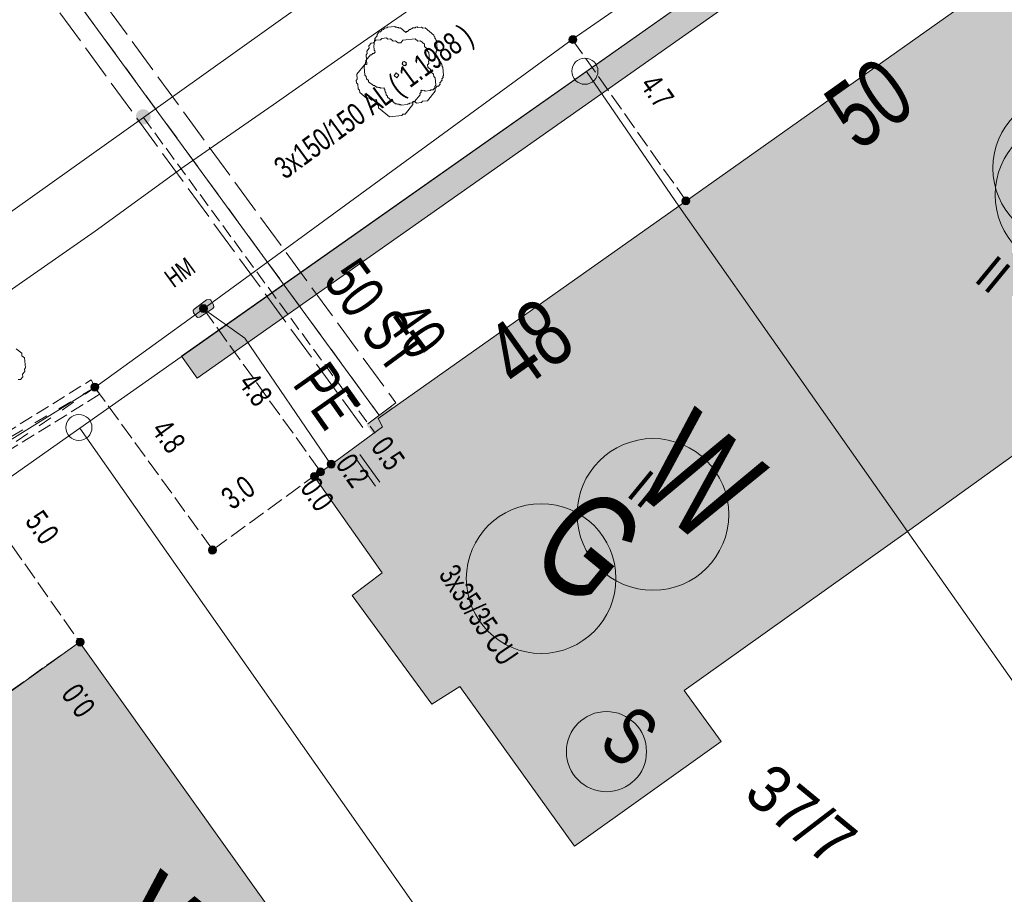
# Model space of a CAD drawing. Header units: metres. Extents: x -740 to 758, y -633 to 854.
# Tile 721 of 1056: x 270 to 293, y -150 to -129. Entities that reach past the tile are written whole.
import ezdxf

# ---------------------------------------------------------------- set-up
doc = ezdxf.new("R2010")
doc.units = ezdxf.units.M
doc.header["$MEASUREMENT"] = 0
for name, pattern in [('333_125', [0.4576, 0.3328, -0.1248]), ('333_333', [0.6656, 0.3328, -0.3328]), ('416_125', [0.5408, 0.416, -0.1248]), ('416_416', [0.832, 0.416, -0.416]), ('832_208', [1.04, 0.832, -0.208])]:
    doc.linetypes.add(name, pattern=pattern)
for name, color, linetype in [('Gas.LOVION', 7, 'Continuous'), ('Gis.LOVION', 7, 'Continuous'), ('Grundkarte.LOVION', 7, 'Continuous'), ('Grundkarte_Text.LOVION', 7, 'Continuous'), ('Strom.LOVION', 7, 'Continuous'), ('StromBemass.LOVION', 7, 'Continuous'), ('Wasser.LOVION', 7, 'Continuous')]:
    doc.layers.add(name, color=color, linetype=linetype)
doc.styles.add('ERSTELLTER_STIL_1', font='arial.ttf')

msp = doc.modelspace()

# ---------------------------------------------------------------- hatches: boundary and pattern name
at = {"layer": 'Gas.LOVION', "linetype": 'Continuous', "lineweight": 13}
for points in [[(272.954, -131.605), (272.967, -131.587), (272.978, -131.568), (272.986, -131.547), (272.992, -131.525), (272.994, -131.504), (272.994, -131.481), (272.991, -131.459), (272.986, -131.438), (272.978, -131.418), (272.967, -131.398), (272.954, -131.38), (272.939, -131.364), (272.921, -131.35), (272.903, -131.338), (272.883, -131.329), (272.862, -131.322), (272.84, -131.318), (272.818, -131.317), (272.796, -131.318), (272.774, -131.323), (272.753, -131.33), (272.733, -131.339), (272.714, -131.351), (272.697, -131.365), (272.682, -131.381), (272.669, -131.399), (272.659, -131.419), (272.651, -131.439), (272.645, -131.461), (272.643, -131.483), (272.643, -131.505), (272.646, -131.527), (272.651, -131.548), (272.659, -131.569), (272.67, -131.588), (272.683, -131.606), (272.698, -131.622), (272.715, -131.636), (272.734, -131.648), (272.754, -131.657), (272.775, -131.664), (272.797, -131.668), (272.819, -131.669), (272.841, -131.668), (272.863, -131.663), (272.884, -131.657), (272.904, -131.647), (272.922, -131.635), (272.939, -131.621)], [(272.955, -131.592), (272.968, -131.574), (272.978, -131.555), (272.986, -131.534), (272.991, -131.513), (272.994, -131.491), (272.994, -131.469), (272.991, -131.448), (272.986, -131.426), (272.978, -131.406), (272.967, -131.387), (272.954, -131.369), (272.939, -131.353), (272.922, -131.339), (272.903, -131.327), (272.883, -131.318), (272.862, -131.311), (272.841, -131.307), (272.819, -131.306), (272.797, -131.307), (272.775, -131.311), (272.754, -131.318), (272.735, -131.328), (272.716, -131.34), (272.699, -131.354), (272.684, -131.37), (272.671, -131.388), (272.661, -131.407), (272.653, -131.427), (272.647, -131.449), (272.645, -131.47), (272.645, -131.492), (272.648, -131.514), (272.653, -131.536), (272.661, -131.556), (272.672, -131.575), (272.685, -131.593), (272.7, -131.609), (272.717, -131.623), (272.736, -131.635), (272.756, -131.644), (272.776, -131.651), (272.798, -131.655), (272.82, -131.656), (272.842, -131.655), (272.864, -131.65), (272.884, -131.643), (272.904, -131.634), (272.923, -131.622), (272.94, -131.608)], [(278.664, -138.805), (278.057, -139.249), (278.28, -139.567), (278.887, -139.124)]]:
    msp.add_hatch(color=7, dxfattribs=at).paths.add_polyline_path(points)
at = {"layer": 'Grundkarte.LOVION', "linetype": 'Continuous', "lineweight": 18}
for color, points in [(254, [(274.11, -137.729), (293.385, -124.169), (293.009, -123.645), (273.734, -137.204)]), (9, [(298.718, -132.16), (296.857, -129.446), (296.22, -129.892), (294.569, -127.512), (292.968, -128.673), (292.834, -128.509), (285.619, -133.618), (291.079, -141.39), (296.74, -137.319), (297.632, -138.591), (300.845, -136.386), (299.856, -135.034), (298.108, -132.574)]), (9, [(277.81, -142.923), (279.719, -145.515), (280.387, -145.095), (283.124, -148.906), (286.633, -146.405), (285.746, -145.192), (291.079, -141.39), (285.619, -133.618), (278.431, -138.695), (278.539, -138.892), (276.912, -140.085), (278.526, -142.38)]), (9, [(271.345, -157.21), (272.066, -158.233), (278.354, -153.924), (271.298, -144.033), (269.088, -145.609), (266.655, -147.324), (266.209, -147.604), (265.107, -148.421), (270.216, -155.636)])]:
    msp.add_hatch(color=color, dxfattribs=at).paths.add_polyline_path(points)
at = {"layer": 'Strom.LOVION', "linetype": 'Continuous', "lineweight": 13}
for points in [[(274.175, -136.274), (274.48, -136.067), (274.506, -136.035), (274.501, -135.976), (274.431, -135.865), (274.414, -135.852), (274.327, -135.86), (274.038, -136.08), (274.011, -136.113), (274.017, -136.171), (274.1, -136.266), (274.116, -136.28)], [(277.755, -139.485), (276.896, -140.072), (277.017, -140.252), (277.876, -139.666)]]:
    msp.add_hatch(color=7, dxfattribs=at).paths.add_polyline_path(points)
at = {"layer": 'StromBemass.LOVION', "linetype": 'Continuous', "lineweight": 13}
for points in [[(283.159, -129.701), (283.166, -129.692), (283.172, -129.681), (283.176, -129.67), (283.179, -129.659), (283.181, -129.647), (283.181, -129.635), (283.179, -129.624), (283.176, -129.612), (283.172, -129.601), (283.166, -129.591), (283.159, -129.581), (283.151, -129.573), (283.142, -129.565), (283.132, -129.559), (283.121, -129.554), (283.11, -129.55), (283.098, -129.548), (283.086, -129.547), (283.075, -129.548), (283.063, -129.551), (283.052, -129.554), (283.041, -129.559), (283.031, -129.566), (283.022, -129.573), (283.014, -129.582), (283.007, -129.591), (283.001, -129.602), (282.997, -129.613), (282.994, -129.624), (282.993, -129.636), (282.993, -129.648), (282.994, -129.66), (282.997, -129.671), (283.002, -129.682), (283.007, -129.692), (283.014, -129.702), (283.022, -129.71), (283.032, -129.718), (283.042, -129.724), (283.052, -129.729), (283.064, -129.733), (283.075, -129.735), (283.087, -129.736), (283.099, -129.735), (283.11, -129.733), (283.122, -129.729), (283.132, -129.724), (283.142, -129.718), (283.151, -129.71)], [(285.858, -133.554), (285.865, -133.544), (285.871, -133.534), (285.875, -133.523), (285.878, -133.512), (285.88, -133.5), (285.879, -133.488), (285.878, -133.477), (285.875, -133.465), (285.871, -133.454), (285.865, -133.444), (285.858, -133.434), (285.85, -133.426), (285.841, -133.418), (285.831, -133.412), (285.82, -133.407), (285.809, -133.403), (285.797, -133.401), (285.786, -133.401), (285.774, -133.401), (285.762, -133.404), (285.751, -133.407), (285.74, -133.412), (285.73, -133.419), (285.721, -133.426), (285.713, -133.435), (285.707, -133.444), (285.701, -133.455), (285.697, -133.466), (285.694, -133.477), (285.692, -133.489), (285.692, -133.501), (285.694, -133.512), (285.697, -133.524), (285.701, -133.535), (285.707, -133.545), (285.714, -133.554), (285.722, -133.563), (285.731, -133.57), (285.741, -133.577), (285.752, -133.582), (285.763, -133.585), (285.774, -133.588), (285.786, -133.588), (285.798, -133.587), (285.81, -133.585), (285.821, -133.582), (285.831, -133.576), (285.841, -133.57), (285.85, -133.563)], [(274.332, -136.123), (274.339, -136.114), (274.344, -136.103), (274.349, -136.092), (274.352, -136.081), (274.353, -136.069), (274.353, -136.057), (274.351, -136.046), (274.348, -136.034), (274.344, -136.023), (274.338, -136.013), (274.331, -136.003), (274.323, -135.995), (274.314, -135.987), (274.304, -135.981), (274.293, -135.976), (274.282, -135.972), (274.271, -135.97), (274.259, -135.97), (274.247, -135.97), (274.235, -135.973), (274.224, -135.976), (274.213, -135.981), (274.203, -135.988), (274.194, -135.995), (274.186, -136.004), (274.179, -136.013), (274.174, -136.024), (274.169, -136.035), (274.167, -136.046), (274.165, -136.058), (274.165, -136.07), (274.167, -136.082), (274.17, -136.093), (274.174, -136.104), (274.18, -136.114), (274.187, -136.124), (274.195, -136.132), (274.204, -136.14), (274.214, -136.146), (274.225, -136.151), (274.236, -136.155), (274.248, -136.157), (274.259, -136.158), (274.271, -136.157), (274.283, -136.155), (274.294, -136.151), (274.305, -136.146), (274.315, -136.14), (274.324, -136.132)], [(271.736, -138.003), (271.743, -137.993), (271.749, -137.982), (271.753, -137.971), (271.756, -137.96), (271.758, -137.948), (271.758, -137.936), (271.756, -137.924), (271.753, -137.913), (271.749, -137.902), (271.743, -137.891), (271.736, -137.882), (271.728, -137.873), (271.718, -137.865), (271.708, -137.859), (271.698, -137.854), (271.686, -137.85), (271.674, -137.848), (271.663, -137.847), (271.651, -137.848), (271.639, -137.85), (271.628, -137.854), (271.617, -137.859), (271.607, -137.866), (271.598, -137.873), (271.59, -137.882), (271.583, -137.892), (271.577, -137.902), (271.573, -137.913), (271.57, -137.925), (271.568, -137.937), (271.568, -137.949), (271.57, -137.96), (271.573, -137.972), (271.577, -137.983), (271.583, -137.993), (271.59, -138.003), (271.598, -138.012), (271.607, -138.019), (271.617, -138.026), (271.628, -138.031), (271.64, -138.034), (271.651, -138.036), (271.663, -138.037), (271.675, -138.036), (271.687, -138.034), (271.698, -138.03), (271.709, -138.025), (271.719, -138.019), (271.728, -138.011)], [(277.385, -139.841), (277.392, -139.831), (277.398, -139.821), (277.402, -139.809), (277.405, -139.798), (277.406, -139.786), (277.406, -139.774), (277.405, -139.762), (277.402, -139.751), (277.397, -139.74), (277.392, -139.729), (277.385, -139.72), (277.376, -139.711), (277.367, -139.703), (277.357, -139.697), (277.346, -139.692), (277.335, -139.688), (277.323, -139.686), (277.311, -139.685), (277.299, -139.686), (277.288, -139.688), (277.276, -139.692), (277.266, -139.697), (277.256, -139.704), (277.246, -139.711), (277.238, -139.72), (277.231, -139.73), (277.226, -139.74), (277.221, -139.751), (277.218, -139.763), (277.217, -139.775), (277.217, -139.787), (277.218, -139.798), (277.221, -139.81), (277.226, -139.821), (277.232, -139.832), (277.239, -139.841), (277.247, -139.85), (277.256, -139.857), (277.266, -139.864), (277.277, -139.869), (277.288, -139.872), (277.3, -139.875), (277.312, -139.875), (277.324, -139.875), (277.336, -139.872), (277.347, -139.869), (277.358, -139.863), (277.368, -139.857), (277.377, -139.849)], [(276.981, -140.129), (276.988, -140.12), (276.994, -140.11), (276.998, -140.099), (277.001, -140.088), (277.002, -140.077), (277.002, -140.065), (277.001, -140.054), (276.998, -140.043), (276.993, -140.032), (276.988, -140.022), (276.981, -140.013), (276.973, -140.004), (276.964, -139.997), (276.955, -139.991), (276.944, -139.986), (276.933, -139.983), (276.922, -139.98), (276.91, -139.98), (276.899, -139.981), (276.888, -139.983), (276.877, -139.986), (276.866, -139.991), (276.857, -139.997), (276.848, -140.005), (276.84, -140.013), (276.833, -140.023), (276.828, -140.033), (276.824, -140.043), (276.821, -140.054), (276.819, -140.066), (276.819, -140.077), (276.821, -140.089), (276.824, -140.1), (276.828, -140.111), (276.834, -140.121), (276.84, -140.13), (276.848, -140.138), (276.857, -140.145), (276.867, -140.152), (276.877, -140.156), (276.888, -140.16), (276.9, -140.162), (276.911, -140.163), (276.922, -140.162), (276.934, -140.16), (276.945, -140.156), (276.955, -140.151), (276.965, -140.145), (276.974, -140.138)], [(276.984, -140.132), (276.991, -140.123), (276.996, -140.112), (277.001, -140.101), (277.004, -140.09), (277.005, -140.079), (277.005, -140.067), (277.003, -140.056), (277, -140.044), (276.996, -140.034), (276.991, -140.023), (276.984, -140.014), (276.976, -140.006), (276.967, -139.998), (276.957, -139.992), (276.946, -139.987), (276.935, -139.984), (276.924, -139.981), (276.912, -139.981), (276.901, -139.981), (276.889, -139.984), (276.878, -139.987), (276.868, -139.992), (276.858, -139.999), (276.849, -140.006), (276.841, -140.014), (276.834, -140.024), (276.829, -140.034), (276.825, -140.045), (276.822, -140.056), (276.82, -140.068), (276.82, -140.079), (276.822, -140.091), (276.825, -140.102), (276.829, -140.113), (276.835, -140.123), (276.842, -140.132), (276.849, -140.141), (276.858, -140.148), (276.868, -140.154), (276.879, -140.159), (276.89, -140.163), (276.901, -140.165), (276.913, -140.166), (276.924, -140.165), (276.936, -140.163), (276.947, -140.159), (276.957, -140.154), (276.967, -140.148), (276.976, -140.14)], [(277.127, -140.029), (277.134, -140.019), (277.14, -140.009), (277.144, -139.998), (277.147, -139.986), (277.149, -139.974), (277.148, -139.962), (277.147, -139.95), (277.144, -139.939), (277.139, -139.928), (277.134, -139.917), (277.127, -139.908), (277.118, -139.899), (277.109, -139.891), (277.099, -139.885), (277.088, -139.88), (277.077, -139.876), (277.065, -139.874), (277.053, -139.873), (277.041, -139.874), (277.029, -139.876), (277.018, -139.88), (277.007, -139.885), (276.997, -139.892), (276.988, -139.899), (276.98, -139.908), (276.973, -139.918), (276.967, -139.928), (276.963, -139.939), (276.96, -139.951), (276.958, -139.963), (276.958, -139.975), (276.96, -139.987), (276.963, -139.998), (276.967, -140.009), (276.973, -140.02), (276.98, -140.03), (276.988, -140.038), (276.998, -140.046), (277.008, -140.052), (277.019, -140.057), (277.03, -140.061), (277.042, -140.063), (277.054, -140.064), (277.066, -140.063), (277.077, -140.061), (277.089, -140.057), (277.1, -140.052), (277.11, -140.046), (277.119, -140.038)], [(274.546, -141.897), (274.553, -141.888), (274.559, -141.877), (274.563, -141.866), (274.566, -141.855), (274.567, -141.843), (274.567, -141.831), (274.566, -141.819), (274.563, -141.808), (274.558, -141.797), (274.553, -141.786), (274.546, -141.777), (274.537, -141.768), (274.528, -141.76), (274.518, -141.754), (274.507, -141.749), (274.496, -141.745), (274.484, -141.743), (274.472, -141.742), (274.461, -141.743), (274.449, -141.745), (274.438, -141.749), (274.427, -141.754), (274.417, -141.761), (274.408, -141.768), (274.399, -141.777), (274.392, -141.787), (274.387, -141.797), (274.382, -141.808), (274.38, -141.82), (274.378, -141.832), (274.378, -141.844), (274.38, -141.855), (274.383, -141.867), (274.387, -141.878), (274.393, -141.888), (274.4, -141.898), (274.408, -141.907), (274.417, -141.914), (274.427, -141.921), (274.438, -141.926), (274.449, -141.929), (274.461, -141.931), (274.473, -141.932), (274.485, -141.931), (274.497, -141.929), (274.508, -141.925), (274.519, -141.92), (274.529, -141.914), (274.538, -141.906)], [(274.547, -141.891), (274.554, -141.882), (274.56, -141.871), (274.564, -141.86), (274.567, -141.849), (274.568, -141.837), (274.568, -141.825), (274.567, -141.813), (274.564, -141.802), (274.559, -141.791), (274.554, -141.78), (274.547, -141.771), (274.539, -141.762), (274.529, -141.755), (274.519, -141.748), (274.509, -141.743), (274.497, -141.74), (274.486, -141.737), (274.474, -141.737), (274.462, -141.737), (274.45, -141.74), (274.439, -141.743), (274.428, -141.749), (274.418, -141.755), (274.409, -141.763), (274.401, -141.771), (274.394, -141.781), (274.388, -141.791), (274.384, -141.802), (274.381, -141.814), (274.38, -141.826), (274.38, -141.837), (274.381, -141.849), (274.384, -141.861), (274.389, -141.872), (274.394, -141.882), (274.401, -141.892), (274.41, -141.9), (274.419, -141.908), (274.429, -141.914), (274.44, -141.919), (274.451, -141.923), (274.463, -141.925), (274.474, -141.926), (274.486, -141.925), (274.498, -141.923), (274.509, -141.919), (274.52, -141.914), (274.53, -141.907), (274.539, -141.9)], [(271.385, -144.09), (271.392, -144.08), (271.398, -144.07), (271.402, -144.059), (271.405, -144.047), (271.406, -144.036), (271.406, -144.024), (271.405, -144.012), (271.402, -144.001), (271.397, -143.99), (271.392, -143.979), (271.385, -143.97), (271.376, -143.961), (271.367, -143.954), (271.357, -143.947), (271.347, -143.942), (271.335, -143.939), (271.324, -143.937), (271.312, -143.936), (271.3, -143.937), (271.289, -143.939), (271.277, -143.943), (271.267, -143.948), (271.257, -143.954), (271.248, -143.962), (271.24, -143.97), (271.233, -143.98), (271.227, -143.99), (271.223, -144.001), (271.22, -144.013), (271.218, -144.024), (271.218, -144.036), (271.22, -144.048), (271.223, -144.059), (271.227, -144.07), (271.233, -144.081), (271.24, -144.09), (271.248, -144.099), (271.257, -144.106), (271.267, -144.112), (271.278, -144.117), (271.289, -144.121), (271.301, -144.123), (271.313, -144.124), (271.324, -144.123), (271.336, -144.121), (271.347, -144.117), (271.358, -144.112), (271.368, -144.106), (271.377, -144.098)], [(271.385, -144.094), (271.392, -144.084), (271.397, -144.074), (271.402, -144.063), (271.404, -144.051), (271.406, -144.04), (271.406, -144.028), (271.404, -144.016), (271.401, -144.005), (271.397, -143.994), (271.391, -143.983), (271.384, -143.974), (271.376, -143.965), (271.367, -143.958), (271.357, -143.951), (271.346, -143.946), (271.335, -143.943), (271.323, -143.94), (271.312, -143.94), (271.3, -143.941), (271.288, -143.943), (271.277, -143.946), (271.266, -143.952), (271.256, -143.958), (271.247, -143.965), (271.239, -143.974), (271.232, -143.984), (271.227, -143.994), (271.222, -144.005), (271.219, -144.017), (271.218, -144.028), (271.218, -144.04), (271.219, -144.052), (271.222, -144.063), (271.227, -144.074), (271.233, -144.085), (271.24, -144.094), (271.248, -144.103), (271.257, -144.11), (271.267, -144.117), (271.277, -144.122), (271.289, -144.125), (271.3, -144.127), (271.312, -144.128), (271.324, -144.127), (271.336, -144.125), (271.347, -144.121), (271.358, -144.116), (271.367, -144.11), (271.377, -144.102)]]:
    msp.add_hatch(color=7, dxfattribs=at).paths.add_polyline_path(points)
at = {"layer": 'Wasser.LOVION', "linetype": 'Continuous', "lineweight": 13}
msp.add_hatch(color=7, dxfattribs=at).paths.add_polyline_path([(278.757, -138.397), (278.15, -138.841), (278.37, -139.13), (278.977, -138.686)])

# ---------------------------------------------------------------- linework, layer by layer
at = {"layer": 'Gas.LOVION', "color": 5, "linetype": 'Continuous', "lineweight": 18}
msp.add_lwpolyline([(310.376, -104.937), (307.469, -107.098), (307.263, -107.251), (297.513, -113.939), (295.084, -115.846), (291.901, -118.211), (285.3, -123.098), (284.8, -123.117), (284.468, -123.357), (280.725, -125.88), (280.365, -126.122), (272.822, -131.5), (261.796, -139.346), (259.665, -140.826), (253.012, -145.481), (247.544, -148.956), (241.535, -152.795)], dxfattribs=at)
at = {"layer": 'Gas.LOVION', "color": 5, "linetype": '333_125', "lineweight": 18}
msp.add_lwpolyline([(272.822, -131.5), (278.362, -139.042)], dxfattribs=at)
at = {"layer": 'Gas.LOVION', "color": 5, "linetype": 'Continuous', "lineweight": 18}
for centre, radius in [((294.915, -132.711), 1.791), ((282.328, -142.515), 1.788)]:
    msp.add_circle(centre, radius, dxfattribs=at)
at = {"layer": 'Gis.LOVION', "color": 44, "linetype": 'Continuous', "lineweight": 18}
for points in [[(279.467, -130.85), (279.454, -130.866), (279.457, -130.896), (279.43, -130.928), (279.433, -130.957), (279.301, -131.118), (279.272, -131.121), (279.246, -131.153), (279.187, -131.158), (279.174, -131.174), (279.145, -131.177), (279.131, -131.193), (278.985, -131.208), (278.969, -131.195), (278.94, -131.197), (278.924, -131.184), (278.894, -131.187), (278.878, -131.174), (278.849, -131.177), (278.656, -131.018), (278.653, -130.989), (278.621, -130.963), (278.615, -130.904), (278.599, -130.891), (278.594, -130.832), (278.577, -130.819), (278.575, -130.79), (278.487, -130.798), (278.471, -130.785), (278.441, -130.788), (278.425, -130.775), (278.396, -130.778), (278.348, -130.738), (278.319, -130.741), (278.206, -130.648), (278.203, -130.619), (278.155, -130.58), (278.149, -130.521), (278.117, -130.495), (278.097, -130.29), (278.11, -130.274), (278.107, -130.244), (278.134, -130.212), (278.131, -130.183), (278.144, -130.167), (278.141, -130.138), (278.247, -130.009), (278.276, -130.006), (278.303, -129.974), (278.332, -129.971), (278.358, -129.939), (278.356, -129.91), (278.339, -129.896), (278.328, -129.779), (278.341, -129.763), (278.336, -129.705), (278.349, -129.689), (278.346, -129.659), (278.359, -129.643), (278.356, -129.614), (278.409, -129.55), (278.406, -129.521), (278.459, -129.456), (278.488, -129.453), (278.528, -129.405), (278.557, -129.402), (278.584, -129.37), (278.642, -129.364), (278.655, -129.348), (278.831, -129.331), (278.847, -129.344), (278.876, -129.342), (278.892, -129.355), (278.922, -129.352), (278.938, -129.365), (278.967, -129.362), (279.096, -129.468), (279.109, -129.452), (279.138, -129.449), (279.178, -129.401), (279.207, -129.398), (279.22, -129.382), (279.249, -129.379), (279.263, -129.363), (279.321, -129.357), (279.334, -129.341), (279.364, -129.338), (279.38, -129.351), (279.468, -129.343), (279.5, -129.369), (279.558, -129.364), (279.767, -129.535), (279.77, -129.565), (279.786, -129.578), (279.789, -129.607), (279.805, -129.62), (279.808, -129.649), (279.824, -129.663), (279.844, -129.868), (279.831, -129.884), (279.834, -129.913), (279.82, -129.929), (279.823, -129.958), (279.797, -129.99), (279.803, -130.049), (279.899, -130.128), (279.902, -130.158), (279.934, -130.184), (279.937, -130.213), (279.953, -130.226), (279.959, -130.285), (279.975, -130.298), (279.995, -130.503), (279.982, -130.519), (279.984, -130.548), (279.958, -130.581), (279.961, -130.61), (279.908, -130.674), (279.911, -130.703), (279.871, -130.752), (279.842, -130.754), (279.802, -130.803), (279.773, -130.806), (279.747, -130.838), (279.688, -130.843), (279.675, -130.859), (279.558, -130.871), (279.542, -130.858), (279.483, -130.863)], [(279.098, -130.251), (279.085, -130.267), (279.069, -130.254), (279.056, -130.27), (279.008, -130.23), (279.021, -130.214), (279.005, -130.201), (279.018, -130.185), (279.031, -130.169), (279.06, -130.166), (279.109, -130.206), (279.095, -130.222), (279.111, -130.235)]]:
    msp.add_lwpolyline(points, close=True, dxfattribs=at)
at = {"layer": 'Grundkarte.LOVION', "color": 8, "linetype": 'Continuous', "lineweight": 18}
for points in [[(371.82, -68.177), (363.084, -74.351), (340.13, -90.487), (331.171, -96.801), (319.747, -104.804), (307.942, -113.141), (295.468, -121.897), (283.414, -130.405), (271.301, -138.919), (262.729, -144.959), (254.099, -151.005), (251.473, -152.562), (241.203, -158.768), (218.395, -171.254), (204.114, -179.064), (190.895, -186.238), (189.096, -187.182)], [(371.539, -86.47), (371.329, -86.136), (365.934, -78.417), (363.084, -74.351), (371.82, -68.177), (363.084, -74.351), (340.13, -90.487), (331.171, -96.801), (319.747, -104.804), (307.942, -113.141), (295.468, -121.897), (283.414, -130.405), (271.301, -138.919), (262.729, -144.959), (254.099, -151.005), (251.473, -152.562), (241.203, -158.768), (218.395, -171.254), (204.114, -179.064), (190.895, -186.238), (189.096, -187.182)], [(311.836, -106.11), (300.359, -114.177), (298.031, -115.765), (295.736, -117.378), (293.414, -119.024), (291.119, -120.637), (288.791, -122.225), (286.66, -123.704), (284.502, -125.215), (282.371, -126.695), (280.214, -128.206), (278.082, -129.685), (275.925, -131.197), (273.794, -132.676), (271.668, -134.214), (269.511, -135.725)]]:
    msp.add_lwpolyline(points, dxfattribs=at)
at = {"layer": 'Grundkarte.LOVION', "color": 253, "linetype": 'Continuous', "lineweight": 18}
msp.add_lwpolyline([(254.099, -151.005), (262.729, -144.959), (271.301, -138.919), (283.414, -130.405), (295.468, -121.897), (307.942, -113.141), (319.747, -104.804), (336.594, -128.989), (319.747, -104.804), (331.171, -96.801), (340.13, -90.487), (363.084, -74.351), (371.82, -68.177)], dxfattribs=at)
at = {"layer": 'Grundkarte.LOVION', "color": 8, "linetype": 'Continuous', "lineweight": 18}
for points in [[(283.414, -130.405), (295.468, -121.897), (312.707, -146.457), (300.62, -154.939), (291.079, -141.39), (285.619, -133.618)], [(298.718, -132.16), (298.108, -132.574), (299.856, -135.034), (300.845, -136.386), (297.632, -138.591), (296.74, -137.319), (291.079, -141.39), (285.619, -133.618), (292.834, -128.509), (292.968, -128.673), (294.569, -127.512), (296.22, -129.892), (296.857, -129.446)], [(288.539, -163.48), (271.301, -138.919), (283.414, -130.405), (285.619, -133.618), (291.079, -141.39), (300.62, -154.939)], [(277.81, -142.923), (278.526, -142.38), (276.912, -140.085), (278.539, -138.892), (278.431, -138.695), (285.619, -133.618), (291.079, -141.39), (285.746, -145.192), (286.633, -146.405), (283.124, -148.906), (280.387, -145.095), (279.719, -145.515)], [(262.729, -144.959), (271.301, -138.919), (288.539, -163.48), (279.935, -169.493), (272.066, -158.233), (271.345, -157.21), (270.216, -155.636), (265.107, -148.421), (264.935, -148.172)], [(271.345, -157.21), (270.216, -155.636), (265.107, -148.421), (266.209, -147.604), (266.655, -147.324), (269.088, -145.609), (271.298, -144.033), (278.354, -153.924), (272.066, -158.233)]]:
    msp.add_lwpolyline(points, close=True, dxfattribs=at)
at = {"layer": 'Grundkarte.LOVION', "color": 7, "linetype": 'Continuous', "lineweight": 13}
msp.add_lwpolyline([(274.11, -137.729), (273.734, -137.204), (293.009, -123.645), (293.385, -124.169)], close=True, dxfattribs=at)
at = {"layer": 'Grundkarte.LOVION', "color": 9, "linetype": 'Continuous', "lineweight": 18}
for points in [[(279.259, -131.137), (279.264, -131.195), (279.08, -131.42), (279.021, -131.426), (278.995, -131.458), (278.702, -131.487), (278.445, -131.275), (278.439, -131.217), (278.407, -131.19), (278.395, -131.073), (278.278, -131.085), (278.214, -131.032), (278.156, -131.038), (277.995, -130.906), (277.989, -130.847), (277.957, -130.821), (277.946, -130.703), (277.913, -130.677), (277.908, -130.619), (277.934, -130.586), (277.923, -130.469), (278.107, -130.244), (278.166, -130.239), (278.143, -130.004), (278.17, -129.972), (278.164, -129.914), (278.217, -129.849), (278.211, -129.791), (278.264, -129.727), (278.322, -129.721), (278.375, -129.657), (278.492, -129.645), (278.519, -129.613), (278.636, -129.602), (278.668, -129.628), (278.726, -129.622), (278.791, -129.675), (278.849, -129.669), (278.914, -129.722), (278.972, -129.716), (279.025, -129.652), (279.318, -129.624), (279.382, -129.676), (279.441, -129.671), (279.537, -129.75), (279.543, -129.808), (279.607, -129.861), (279.613, -129.92), (279.645, -129.946), (279.662, -130.122), (279.636, -130.154), (279.641, -130.213), (279.615, -130.245), (279.621, -130.303), (279.685, -130.356), (279.691, -130.415), (279.755, -130.467), (279.761, -130.526), (279.793, -130.552), (279.81, -130.728), (279.784, -130.76), (279.795, -130.877), (279.61, -131.102), (279.493, -131.114), (279.467, -131.146), (279.349, -131.157), (279.317, -131.131)], [(278.903, -130.521), (278.877, -130.553), (278.812, -130.5), (278.839, -130.468), (278.865, -130.436), (278.929, -130.489)]]:
    msp.add_lwpolyline(points, close=True, dxfattribs=at)
msp.add_lwpolyline([(269.786, -137.028), (269.914, -137.134), (269.92, -137.192), (269.984, -137.245), (270.007, -137.479), (269.981, -137.512), (269.987, -137.57), (269.934, -137.634), (269.939, -137.693), (269.887, -137.757), (269.828, -137.763)], dxfattribs=at)
for centre, radius in [((283.373, -130.397), 0.313), ((271.282, -138.907), 0.311)]:
    msp.add_circle(centre, radius, dxfattribs=at)
at = {"layer": 'Strom.LOVION', "color": 150, "linetype": 'Continuous', "lineweight": 18}
msp.add_lwpolyline([(245.918, -137.012), (245.823, -137.553), (248.93, -140.161), (254.446, -149.272), (255.82, -148.354), (262.103, -144.149), (263.455, -143.322), (268.431, -139.954), (271.664, -137.953), (274.259, -136.074), (283.073, -129.641), (291.129, -124.065), (298.416, -119.096), (300.959, -117.148), (307.35, -112.681), (315.374, -107.079), (315.623, -106.907), (317.767, -105.412), (318.167, -105.121), (321.75, -102.466), (323.462, -101.234), (323.634, -101.483)], dxfattribs=at)
at = {"layer": 'Strom.LOVION', "color": 7, "linetype": 'Continuous', "lineweight": 13}
msp.add_lwpolyline([(274.175, -136.274), (274.116, -136.28), (274.1, -136.266), (274.017, -136.171), (274.011, -136.113), (274.038, -136.08), (274.327, -135.86), (274.414, -135.852), (274.431, -135.865), (274.501, -135.976), (274.506, -136.035), (274.48, -136.067)], close=True, dxfattribs=at)
at = {"layer": 'Strom.LOVION', "color": 5, "linetype": 'Continuous', "lineweight": 18}
msp.add_lwpolyline([(274.259, -136.074), (275.244, -136.775), (277.312, -139.795)], dxfattribs=at)
at = {"layer": 'Strom.LOVION', "color": 7, "linetype": '333_125', "lineweight": 13}
msp.add_lwpolyline([(265.557, -142.141), (265.347, -141.807), (268.326, -139.787), (271.573, -137.77), (271.769, -138.12), (268.536, -140.121)], close=True, dxfattribs=at)
at = {"layer": 'Strom.LOVION', "color": 9, "linetype": '333_333', "lineweight": 18}
msp.add_lwpolyline([(267.039, -141.124), (271.664, -137.953), (266.829, -140.79)], dxfattribs=at)
at = {"layer": 'Strom.LOVION', "color": 1, "linetype": 'Continuous', "lineweight": 18}
msp.add_circle((283.888, -146.649), 0.958, dxfattribs=at)
at = {"layer": 'StromBemass.LOVION', "color": 7, "linetype": '416_125', "lineweight": 13}
for points in [[(283.073, -129.641), (285.784, -133.484)], [(274.259, -136.074), (277.063, -139.967)], [(271.664, -137.953), (274.482, -141.83), (276.896, -140.072), (277.063, -139.967), (277.312, -139.795)], [(265.452, -141.974), (268.431, -139.954), (271.298, -144.033), (266.405, -147.496), (265.796, -147.911), (265.12, -148.405), (262.103, -144.149)]]:
    msp.add_lwpolyline(points, dxfattribs=at)
at = {"layer": 'StromBemass.LOVION', "color": 7, "linetype": 'Continuous', "lineweight": 13}
for points in [[(277.886, -139.62), (278.368, -140.312)], [(277.998, -139.55), (278.476, -140.213)]]:
    msp.add_lwpolyline(points, dxfattribs=at)
for centre, radius in [((283.087, -129.642), 0.0942), ((285.786, -133.494), 0.0938), ((274.259, -136.064), 0.0941), ((271.663, -137.942), 0.0949), ((277.312, -139.78), 0.095), ((276.911, -140.071), 0.0915), ((276.913, -140.073), 0.0925), ((277.053, -139.969), 0.0953), ((274.473, -141.837), 0.0949), ((274.474, -141.831), 0.0945), ((271.312, -144.03), 0.094), ((271.312, -144.034), 0.0942)]:
    msp.add_circle(centre, radius, dxfattribs=at)
at = {"layer": 'Wasser.LOVION', "color": 150, "linetype": 'Continuous', "lineweight": 18}
msp.add_lwpolyline([(270.373, -127.469), (270.398, -127.57), (270.928, -128.301), (278.452, -138.604)], dxfattribs=at)
at = {"layer": 'Wasser.LOVION', "color": 7, "linetype": '832_208', "lineweight": 13}
msp.add_lwpolyline([(278.852, -138.314), (278.068, -138.908), (270.527, -128.591), (271.328, -128.011)], close=True, dxfattribs=at)
at = {"layer": 'Wasser.LOVION', "color": 252, "linetype": '416_416', "lineweight": 18}
msp.add_lwpolyline([(270.928, -128.301), (278.452, -138.604)], dxfattribs=at)
at = {"layer": 'Wasser.LOVION', "color": 94, "linetype": 'Continuous', "lineweight": 18}
for centre, radius in [((294.987, -133.35), 1.81), ((285, -140.984), 1.812)]:
    msp.add_circle(centre, radius, dxfattribs=at)

# ---------------------------------------------------------------- texts
at = {"layer": 'Gas.LOVION', "color": 5, "linetype": 'Continuous', "lineweight": 18, "attachment_point": 7, "style": 'ERSTELLTER_STIL_1'}
for s, insert, char_height, rotation in [('{\\A1;\\W0.71557x;50 ST}', (277.086, -135.416), 1.06711, 306.2449), ('{\\A1;\\W0.71562x;G}', (281.912, -142.099), 2.48983, 320.5838)]:
    msp.add_mtext(s, dxfattribs=dict(at, insert=insert, char_height=char_height, rotation=rotation))
at = {"layer": 'Grundkarte_Text.LOVION', "color": 8, "linetype": 'Continuous', "lineweight": 18, "attachment_point": 7, "style": 'ERSTELLTER_STIL_1'}
for s, insert, char_height, rotation in [('{\\A1;\\W0.71559x;50}', (289.913, -132.344), 1.60082, 35.3786), ('{\\A1;\\W0.71560x;48}', (281.791, -138.087), 1.6008, 35.3792)]:
    msp.add_mtext(s, dxfattribs=dict(at, insert=insert, char_height=char_height, rotation=rotation))
at = {"layer": 'Grundkarte_Text.LOVION', "color": 7, "linetype": 'Continuous', "lineweight": 13, "attachment_point": 7, "style": 'ERSTELLTER_STIL_1'}
for s, insert, char_height, rotation in [('{\\A1;\\W0.89445x;II}', (292.641, -135.391), 0.83074, 320.5848), ('{\\A1;\\W0.89451x;II}', (284.334, -140.518), 0.83072, 320.5836), ('{\\A1;\\W0.89450x;37/7}', (287.12, -147.738), 1.12432, 320.5834)]:
    msp.add_mtext(s, dxfattribs=dict(at, insert=insert, char_height=char_height, rotation=rotation))
at = {"layer": 'Strom.LOVION', "color": 150, "linetype": 'Continuous', "lineweight": 18, "insert": (276.3, -133.126), "char_height": 0.53356, "attachment_point": 7, "rotation": 36.241, "style": 'ERSTELLTER_STIL_1'}
msp.add_mtext('{\\A1;\\W0.70340x;3x150/150 AL ( 1.1988 ) }', dxfattribs=at)
at = {"layer": 'Strom.LOVION', "color": 7, "linetype": 'Continuous', "lineweight": 13, "insert": (273.546, -135.585), "char_height": 0.44463, "attachment_point": 7, "rotation": 36.2445, "style": 'ERSTELLTER_STIL_1'}
msp.add_mtext('{\\A1;\\W0.71557x;HM}', dxfattribs=at)
at = {"layer": 'Strom.LOVION', "color": 5, "linetype": 'Continuous', "lineweight": 18, "insert": (279.857, -142.431), "char_height": 0.53353, "attachment_point": 7, "rotation": 304.2467, "style": 'ERSTELLTER_STIL_1'}
msp.add_mtext('{\\A1;\\W0.67982x;3x35/35 CU }', dxfattribs=at)
at = {"layer": 'Strom.LOVION', "color": 1, "linetype": 'Continuous', "lineweight": 18, "insert": (283.642, -146.529), "char_height": 1.3744, "attachment_point": 7, "rotation": 320.5839, "style": 'ERSTELLTER_STIL_1'}
msp.add_mtext('{\\A1;\\W0.71559x;S}', dxfattribs=at)
at = {"layer": 'StromBemass.LOVION', "color": 7, "linetype": 'Continuous', "lineweight": 13, "attachment_point": 7, "style": 'ERSTELLTER_STIL_1'}
for s, insert, char_height, rotation in [('{\\A1;\\W0.71553x;4.7}', (284.672, -130.725), 0.53357, 305.2428), ('{\\A1;\\W0.71556x;4.8}', (275.067, -137.849), 0.53354, 305.2483), ('{\\A1;\\W0.71556x;4.8}', (272.988, -138.977), 0.53355, 306.2449), ('{\\A1;\\W0.71557x;0.5}', (278.234, -139.378), 0.53357, 305.2428), ('{\\A1;\\W0.71559x;0.2}', (277.389, -139.789), 0.53353, 305.246), ('{\\A1;\\W0.71549x;3.0}', (274.947, -140.897), 0.53357, 36.2472), ('{\\A1;\\W0.71557x;0.0}', (276.543, -140.358), 0.53357, 305.2428), ('{\\A1;\\W0.71553x;5.0}', (269.97, -141.148), 0.53357, 305.2428), ('{\\A1;\\W0.71559x;0.0}', (271.711, -145.573), 0.53354, 125.2381)]:
    msp.add_mtext(s, dxfattribs=dict(at, insert=insert, char_height=char_height, rotation=rotation))
at = {"layer": 'Wasser.LOVION', "color": 150, "linetype": 'Continuous', "lineweight": 18, "attachment_point": 7, "style": 'ERSTELLTER_STIL_1'}
for s, insert, char_height, rotation in [('{\\A1;\\W0.71854x;125 GG UA ZMM (1952/1977)}', (261.043, -133.395), 1.42281, 35.648), ('{\\A1;\\W0.71559x;40}', (278.565, -136.399), 1.0671, 305.2444), ('{\\A1;\\W0.71559x;PE}', (276.364, -137.87), 1.0671, 305.2444)]:
    msp.add_mtext(s, dxfattribs=dict(at, insert=insert, char_height=char_height, rotation=rotation))
at = {"layer": 'Wasser.LOVION', "color": 94, "linetype": 'Continuous', "lineweight": 18, "attachment_point": 7, "style": 'ERSTELLTER_STIL_1'}
for insert, char_height, rotation in [((284.407, -140.299), 2.48982, 320.5851), ((271.64, -151.345), 2.48983, 320.5838)]:
    msp.add_mtext('{\\A1;\\W0.71562x;W}', dxfattribs=dict(at, insert=insert, char_height=char_height, rotation=rotation))

doc.saveas('drawing.dxf')
